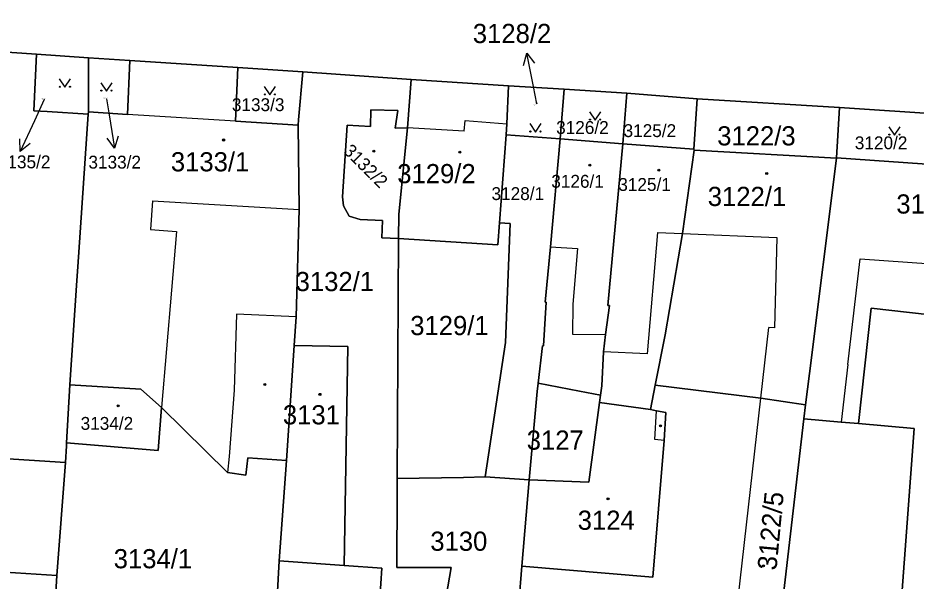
# Model space of a CAD drawing. Extents: x -596233 to -595156, y -1161235 to -1159375.
# Drawn here: x -595577.7 to -595498, y -1160990.6 to -1160940.7 of the extents above; entities that cross this region are included whole.
import ezdxf

# ---------------------------------------------------------------- set-up
doc = ezdxf.new("R2010")
doc.units = 0
for name, color, linetype in [('KN_CAR_KR', 7, 'Continuous'), ('KN_KULTURY', 7, 'Continuous'), ('KN_PARC_CIS_POM', 7, 'Continuous'), ('KN_PARC_CIS_POZ', 7, 'Continuous'), ('KN_PARC_CIS_STAV', 7, 'Continuous'), ('KN_PARC_PLOCHA', 7, 'Continuous'), ('PARC_C_SIPKA', 7, 'Continuous'), ('parcely_l', 7, 'Continuous')]:
    doc.layers.add(name, color=color, linetype=linetype)

msp = doc.modelspace()

# ---------------------------------------------------------------- linework, layer by layer
at = {"layer": 'KN_CAR_KR'}
for points in [[(-595558.39, -1160949.89), (-595567.97, -1160949.28)], [(-595538.11, -1160950.78), (-595538.04, -1160949.83)], [(-595538.04, -1160949.83), (-595534.32, -1160950.11)], [(-595538.11, -1160950.78), (-595543.13, -1160950.47)], [(-595565.76, -1160956.95), (-595565.91, -1160959.48)], [(-595565.76, -1160956.95), (-595552.75, -1160957.7)], [(-595565.91, -1160959.48), (-595563.62, -1160959.66)], [(-595563.62, -1160959.66), (-595564.95, -1160975.26)], [(-595520.98, -1160959.74), (-595521.88, -1160970.49)], [(-595520.98, -1160959.74), (-595518.76, -1160959.83)], [(-595518.76, -1160959.83), (-595510.4, -1160960.2)], [(-595510.4, -1160960.2), (-595510.6, -1160968.19)], [(-595530.47, -1160961.02), (-595528.07, -1160961.17)], [(-595528.07, -1160961.17), (-595528.48, -1160966.1)], [(-595504.11, -1160971.45), (-595503, -1160962.08)], [(-595503, -1160962.08), (-595490.83, -1160962.93)], [(-595528.48, -1160966.1), (-595528.5, -1160968.76)], [(-595558.29, -1160966.98), (-595558.52, -1160973.71)], [(-595553.01, -1160967.23), (-595558.29, -1160966.98)], [(-595511.81, -1160974.42), (-595511.1, -1160968.15)], [(-595510.6, -1160968.19), (-595511.1, -1160968.15)], [(-595528.5, -1160968.76), (-595525.57, -1160968.79)], [(-595521.88, -1160970.49), (-595525.77, -1160970.31)], [(-595504.11, -1160971.45), (-595504.68, -1160976.55)], [(-595558.52, -1160973.71), (-595558.94, -1160979.59)], [(-595514.73, -1161000.27), (-595511.81, -1160974.42)], [(-595521.2, -1160978.1), (-595521.06, -1160975.54)], [(-595520.38, -1160978.17), (-595521.2, -1160978.1)], [(-595558.94, -1160979.59), (-595559.11, -1160981)]]:
    msp.add_lwpolyline(points, dxfattribs=at)
at = {"layer": 'KN_KULTURY'}
for points in [[(-595574.0118, -1160946.1316), (-595573.5118, -1160946.8816), (-595573.0118, -1160946.1316)], [(-595570.3318, -1160946.4716), (-595569.8318, -1160947.2216), (-595569.3318, -1160946.4716)], [(-595555.8418, -1160946.8116), (-595555.3418, -1160947.5616), (-595554.8418, -1160946.8116)], [(-595527.0018, -1160949.0416), (-595526.5018, -1160949.7916), (-595526.0018, -1160949.0416)], [(-595532.2918, -1160950.1016), (-595531.7918, -1160950.8516), (-595531.2918, -1160950.1016)], [(-595500.4618, -1160950.3716), (-595499.9618, -1160951.1216), (-595499.4618, -1160950.3716)]]:
    msp.add_lwpolyline(points, dxfattribs=at)
for centre, radius in [((-595573.962, -1160946.8314), 0.05), ((-595573.0626, -1160946.8314), 0.05), ((-595570.282, -1160947.1714), 0.05), ((-595569.3826, -1160947.1714), 0.05), ((-595555.792, -1160947.5114), 0.05), ((-595554.8926, -1160947.5114), 0.05), ((-595526.952, -1160949.7414), 0.05), ((-595526.0526, -1160949.7414), 0.05), ((-595559.44, -1160951.55), 0.09), ((-595532.242, -1160950.8014), 0.05), ((-595531.3426, -1160950.8014), 0.05), ((-595500.412, -1160951.0714), 0.05), ((-595499.5126, -1160951.0714), 0.05), ((-595559.44, -1160951.55), 0.0398), ((-595546.12, -1160952.54), 0.09), ((-595546.12, -1160952.54), 0.0398), ((-595538.5, -1160952.63), 0.09), ((-595538.5, -1160952.63), 0.0398), ((-595526.98, -1160953.78), 0.09), ((-595526.98, -1160953.78), 0.0398), ((-595520.86, -1160954.22), 0.09), ((-595520.86, -1160954.22), 0.0398), ((-595511.29, -1160954.51), 0.09), ((-595511.29, -1160954.51), 0.0398), ((-595555.78, -1160973.21), 0.09), ((-595555.78, -1160973.21), 0.0398), ((-595550.9, -1160974.09), 0.09), ((-595550.9, -1160974.09), 0.0398), ((-595568.8, -1160975.11), 0.09), ((-595568.8, -1160975.11), 0.0398), ((-595520.71, -1160976.87), 0.09), ((-595520.71, -1160976.87), 0.0398), ((-595525.36, -1160983.35), 0.09), ((-595525.36, -1160983.35), 0.0398), ((-595511.58, -1160989.29), 0.09), ((-595511.58, -1160989.29), 0.0398)]:
    msp.add_circle(centre, radius, dxfattribs=at)
at = {"layer": 'KN_PARC_PLOCHA'}
for points in [[(-595495.5, -1160949.29), (-595504.84, -1160948.66), (-595517.47, -1160947.9), (-595523.68, -1160947.4), (-595529.26, -1160947.06), (-595534.17, -1160946.74), (-595542.8, -1160946.18), (-595552.41, -1160945.52), (-595558.17, -1160945.14), (-595567.75, -1160944.5), (-595571.42, -1160944.26), (-595576.02, -1160943.94), (-595581.75, -1160943.55), (-595583.96, -1160943.4), (-595590.05, -1160942.98), (-595596.48, -1160942.57), (-595616.62, -1160941.37), (-595617.05, -1160922.72)], [(-595581.75, -1160943.55), (-595576.02, -1160943.94), (-595576.26, -1160948.96), (-595575.1, -1160949.03), (-595571.44, -1160949.26), (-595572.28, -1160961.5), (-595572.34, -1160962.36), (-595572.48, -1160964.43), (-595573.07, -1160973.23), (-595573.36, -1160978.38), (-595573.38, -1160978.66), (-595573.47, -1160980.12), (-595585.46, -1160979.35)], [(-595545.67, -1160993.58), (-595545.42, -1160989.49), (-595548.76, -1160989.25), (-595548.42, -1160969.84), (-595553.18, -1160969.75), (-595553.01, -1160967.23), (-595552.75, -1160957.7), (-595552.82, -1160950.25), (-595552.79, -1160949.77), (-595552.41, -1160945.52), (-595542.8, -1160946.18), (-595543.13, -1160950.47), (-595544.23, -1160950.51), (-595544, -1160948.95), (-595546.38, -1160948.87), (-595546.42, -1160950.36), (-595548.48, -1160950.25), (-595548.91, -1160956.59), (-595548.81, -1160957.39), (-595548.3, -1160958.31), (-595547.34, -1160958.58), (-595545.35, -1160958.67), (-595545.4, -1160960.23), (-595543.93, -1160960.29), (-595544.05, -1160981.55), (-595544.05, -1160982.79), (-595544.09, -1160989.42), (-595539.27, -1160989.43), (-595540.93, -1160999.02)], [(-595586.17, -1160989.36), (-595574.24, -1160990.15), (-595574.34, -1160992.13), (-595574.64, -1160998.31), (-595575.23, -1161006.44), (-595580.46, -1161006.3)]]:
    msp.add_lwpolyline(points, dxfattribs=at)
for points in [[(-595571.42, -1160944.26), (-595571.42, -1160949.06), (-595571.44, -1160949.26), (-595575.1, -1160949.03), (-595576.26, -1160948.96), (-595576.02, -1160943.94)], [(-595567.75, -1160944.5), (-595567.97, -1160949.28), (-595571.42, -1160949.06), (-595571.42, -1160944.26)], [(-595558.17, -1160945.14), (-595558.39, -1160949.89), (-595552.82, -1160950.25), (-595552.75, -1160957.7), (-595553.01, -1160967.23), (-595553.18, -1160969.75), (-595553.87, -1160979.96), (-595557.29, -1160979.71), (-595557.46, -1160981.26), (-595559.11, -1160981), (-595564.95, -1160975.26), (-595566.78, -1160973.62), (-595573.07, -1160973.23), (-595572.48, -1160964.43), (-595572.34, -1160962.36), (-595572.28, -1160961.5), (-595571.44, -1160949.26), (-595571.42, -1160949.06), (-595567.97, -1160949.28), (-595567.75, -1160944.5)], [(-595552.41, -1160945.52), (-595552.79, -1160949.77), (-595552.82, -1160950.25), (-595558.39, -1160949.89), (-595558.17, -1160945.14)], [(-595534.17, -1160946.74), (-595534.32, -1160950.11), (-595534.4, -1160951.1), (-595534.99, -1160958.9), (-595535.14, -1160960.83), (-595543.93, -1160960.29), (-595543.92, -1160958.12), (-595543.13, -1160950.47), (-595542.8, -1160946.18)], [(-595529.26, -1160947.06), (-595529.6, -1160951.46), (-595534.4, -1160951.1), (-595534.32, -1160950.11), (-595534.17, -1160946.74)], [(-595523.68, -1160947.4), (-595524.05, -1160951.88), (-595529.6, -1160951.46), (-595529.26, -1160947.06)], [(-595517.47, -1160947.9), (-595517.76, -1160952.35), (-595524.05, -1160951.88), (-595523.68, -1160947.4)], [(-595504.84, -1160948.66), (-595505.1, -1160953.12), (-595505.1, -1160953.17), (-595517.72, -1160952.44), (-595517.76, -1160952.35), (-595517.47, -1160947.9)], [(-595543.13, -1160950.47), (-595543.92, -1160958.12), (-595543.93, -1160960.29), (-595545.4, -1160960.23), (-595545.35, -1160958.67), (-595547.34, -1160958.58), (-595548.3, -1160958.31), (-595548.81, -1160957.39), (-595548.91, -1160956.59), (-595548.48, -1160950.25), (-595546.42, -1160950.36), (-595546.38, -1160948.87), (-595544, -1160948.95), (-595544.23, -1160950.51)], [(-595495.5, -1160949.29), (-595495.81, -1160953.78), (-595505.1, -1160953.12), (-595504.84, -1160948.66)], [(-595485.94, -1160949.93), (-595486.17, -1160954.46), (-595487.1, -1160964.49), (-595487.32, -1160966.88), (-595487.5, -1160968.85), (-595487.6, -1160969.79), (-595488.15, -1160974.88), (-595491.87, -1160974.43), (-595491.73, -1160972.83), (-595495.52, -1160972.63), (-595495.24, -1160967.23), (-595502.03, -1160966.44), (-595503.15, -1160976.68), (-595504.68, -1160976.55), (-595507.99, -1160976.27), (-595507.84, -1160975.01), (-595507.49, -1160972.23), (-595505.1, -1160953.17), (-595505.1, -1160953.12), (-595495.81, -1160953.78), (-595495.5, -1160949.29)], [(-595529.6, -1160951.46), (-595530.47, -1160961.02), (-595530.92, -1160965.92), (-595530.83, -1160965.93), (-595531.08, -1160969.8), (-595531.18, -1160969.79), (-595531.55, -1160973.1), (-595531.63, -1160973.85), (-595532.36, -1160981.67), (-595536.26, -1160981.4), (-595534.45, -1160969.5), (-595534.04, -1160958.96), (-595534.99, -1160958.9), (-595534.4, -1160951.1)], [(-595524.05, -1160951.88), (-595525.38, -1160966.21), (-595525.23, -1160966.22), (-595525.57, -1160968.79), (-595525.77, -1160970.31), (-595525.92, -1160973.32), (-595526.03, -1160974.16), (-595527.88, -1160973.81), (-595531.55, -1160973.1), (-595531.18, -1160969.79), (-595531.08, -1160969.8), (-595530.83, -1160965.93), (-595530.92, -1160965.92), (-595530.47, -1160961.02), (-595529.6, -1160951.46)], [(-595517.76, -1160952.35), (-595517.72, -1160952.44), (-595518.76, -1160959.83), (-595520.29, -1160968.82), (-595521.17, -1160973.28), (-595521.6, -1160975.43), (-595526.12, -1160974.8), (-595526.03, -1160974.16), (-595525.92, -1160973.32), (-595525.77, -1160970.31), (-595525.57, -1160968.79), (-595525.23, -1160966.22), (-595525.38, -1160966.21), (-595524.05, -1160951.88)], [(-595505.1, -1160953.17), (-595507.49, -1160972.23), (-595507.84, -1160975.01), (-595511.81, -1160974.42), (-595521.17, -1160973.28), (-595520.29, -1160968.82), (-595518.76, -1160959.83), (-595517.72, -1160952.44)], [(-595536.26, -1160981.4), (-595538.17, -1160981.46), (-595544.05, -1160981.55), (-595543.93, -1160960.29), (-595535.14, -1160960.83), (-595534.99, -1160958.9), (-595534.04, -1160958.96), (-595534.45, -1160969.5)], [(-595488.15, -1160974.88), (-595490.52, -1160993.41), (-595496.22, -1160993.17), (-595499.41, -1160993.04), (-595498.22, -1160977.1), (-595503.15, -1160976.68), (-595502.03, -1160966.44), (-595495.24, -1160967.23), (-595495.52, -1160972.63), (-595491.73, -1160972.83), (-595491.87, -1160974.43)], [(-595548.76, -1160989.25), (-595554.51, -1160988.83), (-595553.87, -1160979.96), (-595553.18, -1160969.75), (-595548.42, -1160969.84)], [(-595564.95, -1160975.26), (-595565.23, -1160979.05), (-595573.36, -1160978.38), (-595573.07, -1160973.23), (-595566.78, -1160973.62)], [(-595507.84, -1160975.01), (-595507.99, -1160976.27), (-595510.83, -1161000.71), (-595511.98, -1161012.11), (-595511.93, -1161024.54), (-595515.94, -1161025.71), (-595515.5, -1161017.58), (-595515.41, -1161012.05), (-595515.27, -1161006.03), (-595517.01, -1161002.43), (-595519.05, -1160999.28), (-595521.45, -1160999.34), (-595524.24, -1160999.37), (-595528.61, -1160999.45), (-595529.85, -1160999.4), (-595533.8, -1160999.23), (-595532.99, -1160989.3), (-595521.38, -1160990.3), (-595520.38, -1160978.17), (-595520.23, -1160975.71), (-595521.06, -1160975.54), (-595521.6, -1160975.43), (-595521.17, -1160973.28), (-595511.81, -1160974.42)], [(-595526.03, -1160974.16), (-595526.12, -1160974.8), (-595527.06, -1160981.87), (-595532.36, -1160981.67), (-595531.63, -1160973.85), (-595531.55, -1160973.1), (-595527.88, -1160973.81)], [(-595553.87, -1160979.96), (-595554.51, -1160988.83), (-595554.79, -1160993.72), (-595555.23, -1160999.01), (-595559.5, -1160998.94), (-595568.59, -1160998.78), (-595574.64, -1160998.31), (-595574.34, -1160992.13), (-595574.24, -1160990.15), (-595573.47, -1160980.12), (-595573.38, -1160978.66), (-595573.36, -1160978.38), (-595565.23, -1160979.05), (-595564.95, -1160975.26), (-595559.11, -1160981), (-595557.46, -1160981.26), (-595557.29, -1160979.71)], [(-595521.6, -1160975.43), (-595521.06, -1160975.54), (-595520.23, -1160975.71), (-595520.38, -1160978.17), (-595521.38, -1160990.3), (-595532.99, -1160989.3), (-595532.36, -1160981.67), (-595527.06, -1160981.87), (-595526.12, -1160974.8)], [(-595503.15, -1160976.68), (-595498.22, -1160977.1), (-595499.41, -1160993.04), (-595496.22, -1160993.17), (-595496.28, -1160999.42), (-595497.54, -1161009.13), (-595511.98, -1161012.11), (-595510.83, -1161000.71), (-595507.99, -1160976.27), (-595504.68, -1160976.55)], [(-595573.47, -1160980.12), (-595574.24, -1160990.15), (-595586.17, -1160989.36), (-595585.46, -1160979.35)], [(-595532.36, -1160981.67), (-595532.99, -1160989.3), (-595533.8, -1160999.23), (-595540.93, -1160999.02), (-595539.27, -1160989.43), (-595544.09, -1160989.42), (-595544.05, -1160982.79), (-595544.05, -1160981.55), (-595538.17, -1160981.46), (-595536.26, -1160981.4)], [(-595548.76, -1160989.25), (-595545.42, -1160989.49), (-595545.67, -1160993.58), (-595550.47, -1160993.65), (-595554.79, -1160993.72), (-595554.51, -1160988.83)]]:
    msp.add_lwpolyline(points, close=True, dxfattribs=at)
at = {"layer": 'PARC_C_SIPKA'}
for points in [[(-595532.8649, -1160944.948), (-595532.5721, -1160943.869), (-595531.8846, -1160944.7507)], [(-595531.67, -1160948.34), (-595531.98, -1160946.81), (-595532.5721, -1160943.869)], [(-595575.36, -1160947.95), (-595576.22, -1160949.84), (-595577.4663, -1160952.5689)], [(-595569.84, -1160947.9), (-595569.6, -1160949.32), (-595569.1068, -1160952.2792)], [(-595576.5961, -1160951.867), (-595577.4663, -1160952.5689), (-595577.5057, -1160951.4515)], [(-595568.778, -1160951.2106), (-595569.1068, -1160952.2792), (-595569.7644, -1160951.375)]]:
    msp.add_lwpolyline(points, dxfattribs=at)
at = {"layer": 'parcely_l'}
for points in [[(-595576.02, -1160943.94), (-595581.75, -1160943.55)], [(-595571.44, -1160949.26), (-595575.1, -1160949.03), (-595576.26, -1160948.96), (-595576.02, -1160943.94)], [(-595571.42, -1160944.26), (-595576.02, -1160943.94)], [(-595571.42, -1160949.06), (-595571.42, -1160944.26)], [(-595571.42, -1160944.26), (-595567.75, -1160944.5)], [(-595567.75, -1160944.5), (-595567.97, -1160949.28), (-595571.42, -1160949.06)], [(-595558.17, -1160945.14), (-595567.75, -1160944.5)], [(-595558.17, -1160945.14), (-595558.39, -1160949.89), (-595552.82, -1160950.25)], [(-595552.41, -1160945.52), (-595558.17, -1160945.14)], [(-595552.82, -1160950.25), (-595552.79, -1160949.77), (-595552.41, -1160945.52)], [(-595542.8, -1160946.18), (-595552.41, -1160945.52)], [(-595542.8, -1160946.18), (-595543.13, -1160950.47)], [(-595534.17, -1160946.74), (-595542.8, -1160946.18)], [(-595534.4, -1160951.1), (-595534.32, -1160950.11), (-595534.17, -1160946.74)], [(-595534.17, -1160946.74), (-595529.26, -1160947.06)], [(-595529.26, -1160947.06), (-595529.6, -1160951.46)], [(-595523.68, -1160947.4), (-595529.26, -1160947.06)], [(-595524.05, -1160951.88), (-595523.68, -1160947.4)], [(-595517.47, -1160947.9), (-595523.68, -1160947.4)], [(-595517.76, -1160952.35), (-595517.47, -1160947.9)], [(-595504.84, -1160948.66), (-595517.47, -1160947.9)], [(-595571.44, -1160949.26), (-595571.42, -1160949.06)], [(-595543.93, -1160960.29), (-595545.4, -1160960.23), (-595545.35, -1160958.67), (-595547.34, -1160958.58), (-595548.3, -1160958.31), (-595548.81, -1160957.39), (-595548.91, -1160956.59), (-595548.48, -1160950.25), (-595546.42, -1160950.36), (-595546.38, -1160948.87), (-595544, -1160948.95), (-595544.23, -1160950.51), (-595543.13, -1160950.47)], [(-595504.84, -1160948.66), (-595505.1, -1160953.12)], [(-595495.5, -1160949.29), (-595504.84, -1160948.66)], [(-595573.07, -1160973.23), (-595572.48, -1160964.43), (-595572.34, -1160962.36), (-595572.28, -1160961.5), (-595571.44, -1160949.26)], [(-595505.1, -1160953.12), (-595495.81, -1160953.78), (-595495.5, -1160949.29)], [(-595552.82, -1160950.25), (-595552.75, -1160957.7), (-595553.01, -1160967.23), (-595553.18, -1160969.75)], [(-595543.13, -1160950.47), (-595543.92, -1160958.12), (-595543.93, -1160960.29)], [(-595534.99, -1160958.9), (-595534.4, -1160951.1)], [(-595529.6, -1160951.46), (-595534.4, -1160951.1)], [(-595531.55, -1160973.1), (-595531.18, -1160969.79), (-595531.08, -1160969.8), (-595530.83, -1160965.93), (-595530.92, -1160965.92), (-595530.47, -1160961.02), (-595529.6, -1160951.46)], [(-595529.6, -1160951.46), (-595524.05, -1160951.88)], [(-595524.05, -1160951.88), (-595525.38, -1160966.21), (-595525.23, -1160966.22), (-595525.57, -1160968.79), (-595525.77, -1160970.31), (-595525.92, -1160973.32), (-595526.03, -1160974.16)], [(-595524.05, -1160951.88), (-595517.76, -1160952.35)], [(-595517.72, -1160952.44), (-595518.76, -1160959.83), (-595520.29, -1160968.82), (-595521.17, -1160973.28)], [(-595517.76, -1160952.35), (-595517.72, -1160952.44)], [(-595505.1, -1160953.17), (-595517.72, -1160952.44)], [(-595507.84, -1160975.01), (-595507.49, -1160972.23), (-595505.1, -1160953.17)], [(-595505.1, -1160953.17), (-595505.1, -1160953.12)], [(-595534.99, -1160958.9), (-595535.14, -1160960.83), (-595543.93, -1160960.29)], [(-595536.26, -1160981.4), (-595534.45, -1160969.5), (-595534.04, -1160958.96), (-595534.99, -1160958.9)], [(-595543.93, -1160960.29), (-595544.05, -1160981.55)], [(-595488.15, -1160974.88), (-595491.87, -1160974.43), (-595491.73, -1160972.83), (-595495.52, -1160972.63), (-595495.24, -1160967.23), (-595502.03, -1160966.44), (-595503.15, -1160976.68)], [(-595553.18, -1160969.75), (-595553.87, -1160979.96)], [(-595553.18, -1160969.75), (-595548.42, -1160969.84), (-595548.76, -1160989.25)], [(-595573.36, -1160978.38), (-595573.07, -1160973.23)], [(-595573.07, -1160973.23), (-595566.78, -1160973.62), (-595564.95, -1160975.26)], [(-595531.55, -1160973.1), (-595531.63, -1160973.85), (-595532.36, -1160981.67)], [(-595526.03, -1160974.16), (-595527.88, -1160973.81), (-595531.55, -1160973.1)], [(-595521.6, -1160975.43), (-595521.17, -1160973.28)], [(-595521.17, -1160973.28), (-595511.81, -1160974.42), (-595507.84, -1160975.01)], [(-595526.12, -1160974.8), (-595526.03, -1160974.16)], [(-595564.95, -1160975.26), (-595565.23, -1160979.05), (-595573.36, -1160978.38)], [(-595553.87, -1160979.96), (-595557.29, -1160979.71), (-595557.46, -1160981.26), (-595559.11, -1160981), (-595564.95, -1160975.26)], [(-595532.36, -1160981.67), (-595527.06, -1160981.87), (-595526.12, -1160974.8)], [(-595521.6, -1160975.43), (-595526.12, -1160974.8)], [(-595507.84, -1160975.01), (-595507.99, -1160976.27)], [(-595532.99, -1160989.3), (-595521.38, -1160990.3), (-595520.38, -1160978.17), (-595520.23, -1160975.71), (-595521.06, -1160975.54), (-595521.6, -1160975.43)], [(-595507.99, -1160976.27), (-595510.83, -1161000.71), (-595511.98, -1161012.11)], [(-595503.15, -1160976.68), (-595504.68, -1160976.55), (-595507.99, -1160976.27)], [(-595496.22, -1160993.17), (-595499.41, -1160993.04), (-595498.22, -1160977.1), (-595503.15, -1160976.68)], [(-595573.47, -1160980.12), (-595573.38, -1160978.66), (-595573.36, -1160978.38)], [(-595574.24, -1160990.15), (-595586.17, -1160989.36), (-595585.46, -1160979.35), (-595573.47, -1160980.12)], [(-595574.24, -1160990.15), (-595573.47, -1160980.12)], [(-595554.51, -1160988.83), (-595553.87, -1160979.96)], [(-595544.05, -1160981.55), (-595544.05, -1160982.79), (-595544.09, -1160989.42), (-595539.27, -1160989.43), (-595540.93, -1160999.02)], [(-595544.05, -1160981.55), (-595538.17, -1160981.46), (-595536.26, -1160981.4)], [(-595532.36, -1160981.67), (-595536.26, -1160981.4)], [(-595532.99, -1160989.3), (-595532.36, -1160981.67)], [(-595554.51, -1160988.83), (-595554.79, -1160993.72)], [(-595548.76, -1160989.25), (-595554.51, -1160988.83)], [(-595545.67, -1160993.58), (-595545.42, -1160989.49), (-595548.76, -1160989.25)], [(-595533.8, -1160999.23), (-595532.99, -1160989.3)], [(-595574.64, -1160998.31), (-595574.34, -1160992.13), (-595574.24, -1160990.15)]]:
    msp.add_lwpolyline(points, dxfattribs=at)

# ---------------------------------------------------------------- texts
at = {"layer": 'KN_PARC_CIS_POM'}
for s, p in [('3135/2', (-595575.6433, -1160947.95)), ('3133/2', (-595570.1233, -1160947.9))]:
    msp.add_text(s, height=0.1, dxfattribs=at).set_placement(p)
msp.add_text('3128/2', height=0.1, rotation=31.389715, dxfattribs=at).set_placement((-595531.9119, -1160948.4876))
at = {"layer": 'KN_PARC_CIS_POZ'}
for s, height, p in [('3128/2', 1.7, (-595537.3466, -1160942.96)), ('3133/3', 1.14, (-595558.71, -1160948.99)), ('3126/2', 1.14, (-595529.96, -1160951.01)), ('3125/2', 1.14, (-595523.98, -1160951.29)), ('3122/3', 1.7, (-595515.6766, -1160952.03)), ('3120/2', 1.14, (-595503.48, -1160952.37)), ('3135/2', 1.14, (-595579.46, -1160954.06)), ('3133/2', 1.14, (-595571.43, -1160954.08)), ('3128/1', 1.14, (-595535.69, -1160956.87)), ('3132/1', 1.7, (-595553.0566, -1160964.94)), ('3129/1', 1.7, (-595542.8966, -1160968.84)), ('3127', 1.7, (-595532.5666, -1160978.99)), ('3130', 1.7, (-595541.1166, -1160987.95)), ('3134/1', 1.7, (-595569.1866, -1160989.5))]:
    msp.add_text(s, height=height, dxfattribs=at).set_placement(p)
at = {"layer": 'KN_PARC_CIS_STAV'}
for s, height, rotation, p in [('3132/2', 1.14, 315.253852, (-595548.894, -1160952.6062)), ('3122/5', 1.7, 84.556929, (-595510.4269, -1160989.7249))]:
    msp.add_text(s, height=height, rotation=rotation, dxfattribs=at).set_placement(p)
for s, height, p in [('3133/1', 1.7, (-595564.1166, -1160954.33)), ('3129/2', 1.7, (-595544.0466, -1160955.38)), ('3126/1', 1.14, (-595530.39, -1160955.78)), ('3125/1', 1.14, (-595524.45, -1160956.06)), ('3122/1', 1.7, (-595516.5166, -1160957.4)), ('3120/1', 1.7, (-595499.7966, -1160958.07)), ('3131', 1.7, (-595554.1866, -1160976.75)), ('3134/2', 1.14, (-595572.12, -1160977.23)), ('3124', 1.7, (-595528.0466, -1160986.09))]:
    msp.add_text(s, height=height, dxfattribs=at).set_placement(p)

doc.saveas('drawing.dxf')
